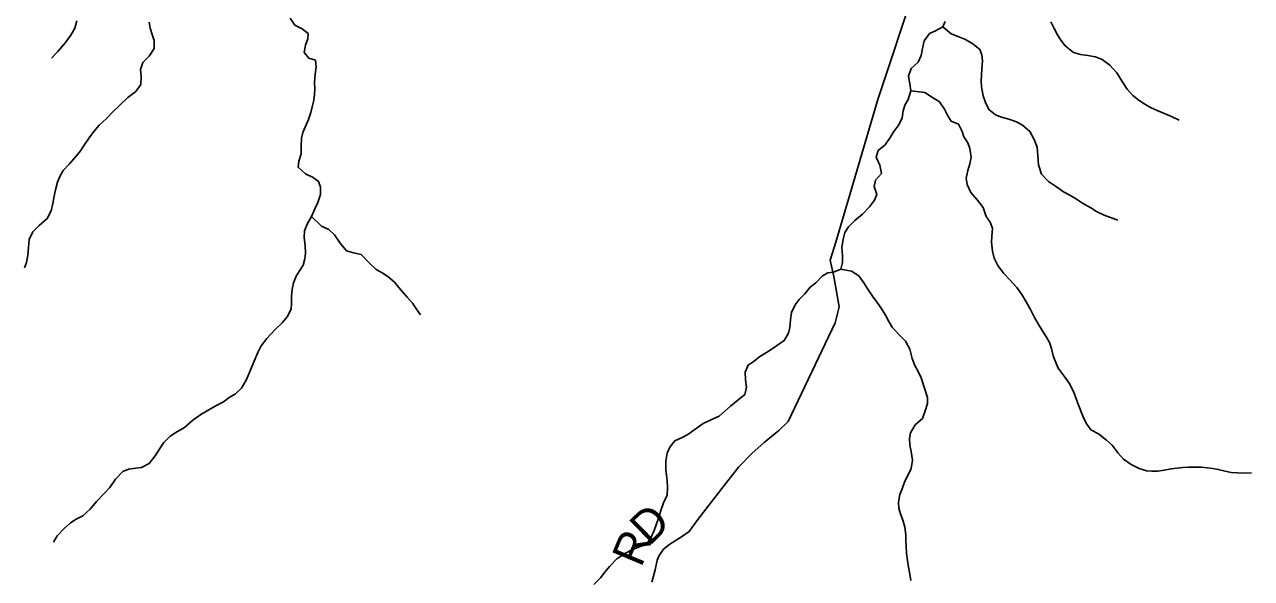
# Model space of a CAD drawing. Extents: x 1578669 to 1989827, y 208020 to 553079.
# Drawn here: x 1734646 to 1745916, y 388207 to 393294 of the extents above; entities that cross this region are included whole.
import ezdxf

# ---------------------------------------------------------------- set-up
doc = ezdxf.new("R2010")
doc.units = 0
for name, color, linetype in [('GM_X_Minor_River', 7, 'Continuous'), ('GM_X_Township_Road', 7, 'Continuous'), ('GM_X_Township_Road_Text', 7, 'Continuous')]:
    doc.layers.add(name, color=color, linetype=linetype)

msp = doc.modelspace()

# ---------------------------------------------------------------- linework, layer by layer
at = {"layer": 'GM_X_Minor_River'}
for points in [[(1735127, 393328), (1735107, 393260), (1735071, 393196), (1735021, 393128), (1734953, 393047), (1734895, 392985)], [(1737086, 393351), (1737129, 393287), (1737195, 393255), (1737251, 393213), (1737247, 393163), (1737227, 393105), (1737213, 393038), (1737256, 392984), (1737318, 392967), (1737326, 392906), (1737314, 392838), (1737310, 392758), (1737312, 392706), (1737308, 392650), (1737303, 392600), (1737289, 392538), (1737275, 392487), (1737253, 392423), (1737233, 392373), (1737201, 392301), (1737189, 392249), (1737187, 392177), (1737188, 392108), (1737166, 392038), (1737158, 391984), (1737228, 391924), (1737296, 391890), (1737347, 391852), (1737363, 391800), (1737363, 391732), (1737341, 391660), (1737313, 391600), (1737283, 391532), (1737245, 391467), (1737219, 391399), (1737214, 391339), (1737224, 391261), (1737228, 391195), (1737222, 391143), (1737206, 391085), (1737172, 391032), (1737140, 390982), (1737116, 390922), (1737103, 390862), (1737097, 390802), (1737099, 390736), (1737095, 390681), (1737059, 390611), (1737011, 390555), (1736947, 390493), (1736871, 390412), (1736819, 390344), (1736790, 390282)], [(1735792, 393317), (1735800, 393262), (1735814, 393212), (1735837, 393146), (1735837, 393074), (1735791, 393004), (1735731, 392946), (1735711, 392881), (1735717, 392817), (1735715, 392743), (1735668, 392679), (1735594, 392625), (1735514, 392548), (1735460, 392496), (1735400, 392430), (1735330, 392371), (1735282, 392313), (1735240, 392253), (1735194, 392186), (1735160, 392134), (1735120, 392084), (1735060, 392016), (1735000, 391953), (1734970, 391897), (1734950, 391845), (1734931, 391775), (1734919, 391717), (1734907, 391651), (1734889, 391582), (1734855, 391512), (1734781, 391448), (1734721, 391389), (1734687, 391321), (1734681, 391245), (1734676, 391177), (1734664, 391109), (1734646, 391059)], [(1743103, 393323), (1743081, 393273), (1743009, 393232), (1742959, 393212), (1742909, 393144), (1742893, 393074), (1742881, 393011), (1742853, 392947), (1742791, 392889), (1742767, 392821), (1742778, 392749), (1742788, 392685), (1742762, 392606), (1742732, 392552), (1742718, 392500), (1742706, 392436), (1742676, 392374), (1742632, 392311), (1742597, 392255), (1742551, 392189), (1742487, 392137), (1742469, 392076), (1742503, 392002), (1742517, 391926), (1742463, 391866), (1742449, 391806), (1742476, 391732), (1742452, 391680), (1742406, 391619), (1742344, 391551), (1742272, 391493), (1742216, 391436), (1742180, 391384)], [(1743081, 393273), (1743159, 393209), (1743229, 393181), (1743290, 393155), (1743358, 393117), (1743420, 393065), (1743440, 393015), (1743444, 392961), (1743438, 392885), (1743435, 392831), (1743433, 392775), (1743435, 392723), (1743451, 392640), (1743473, 392578), (1743505, 392514), (1743566, 392464), (1743620, 392443), (1743686, 392425), (1743758, 392401), (1743812, 392371), (1743881, 392313), (1743919, 392239), (1743947, 392169), (1743953, 392089), (1743960, 392007), (1743986, 391919), (1744052, 391851), (1744126, 391803), (1744189, 391759), (1744241, 391729), (1744299, 391695), (1744363, 391653), (1744441, 391611), (1744492, 391577), (1744564, 391542), (1744688, 391498)], [(1744074, 393318), (1744101, 393264), (1744135, 393200), (1744165, 393150), (1744205, 393098), (1744280, 393036), (1744346, 393020), (1744412, 393010), (1744482, 392996), (1744544, 392972), (1744614, 392920), (1744679, 392850), (1744727, 392772), (1744773, 392700), (1744825, 392641), (1744884, 392597), (1744936, 392563), (1744990, 392531), (1745050, 392503), (1745122, 392475), (1745187, 392447), (1745251, 392415)], [(1742788, 392685), (1742916, 392669), (1742986, 392623), (1743049, 392585), (1743097, 392517), (1743127, 392457), (1743157, 392405), (1743225, 392379), (1743260, 392313), (1743274, 392263), (1743310, 392209), (1743330, 392155), (1743340, 392077), (1743328, 392015), (1743311, 391953), (1743295, 391882), (1743303, 391826), (1743337, 391750), (1743399, 391680), (1743452, 391614), (1743480, 391532), (1743516, 391478), (1743536, 391424), (1743530, 391348), (1743527, 391294), (1743537, 391214), (1743553, 391148), (1743585, 391082), (1743637, 391012), (1743696, 390948), (1743760, 390878), (1743806, 390814), (1743846, 390748), (1743887, 390676), (1743923, 390602), (1743957, 390544), (1743999, 390476), (1744034, 390424), (1744060, 390374), (1744078, 390318), (1744096, 390252), (1744118, 390190), (1744141, 390138), (1744195, 390064), (1744241, 390000), (1744281, 389924), (1744299, 389874), (1744318, 389822), (1744370, 389692), (1744398, 389634), (1744442, 389572), (1744511, 389534), (1744585, 389476), (1744637, 389430), (1744691, 389358), (1744740, 389304), (1744810, 389254), (1744884, 389216), (1744952, 389194), (1745002, 389191), (1745056, 389193), (1745115, 389201), (1745177, 389215), (1745231, 389221), (1745285, 389225), (1745339, 389228), (1745457, 389228), (1745509, 389224), (1745561, 389216), (1745611, 389208), (1745675, 389193), (1745730, 389181), (1745788, 389177), (1745866, 389175), (1745916, 389177)], [(1737283, 391532), (1737374, 391442), (1737440, 391412), (1737494, 391362), (1737546, 391286), (1737603, 391216), (1737669, 391198), (1737739, 391182), (1737815, 391102), (1737875, 391044), (1737930, 391015), (1737984, 390979), (1738044, 390927), (1738098, 390861), (1738161, 390789), (1738209, 390735), (1738247, 390679), (1738283, 390627)], [(1742180, 391384), (1742164, 391324), (1742154, 391246), (1742159, 391174), (1742159, 391108), (1742143, 391047), (1742077, 391021), (1742025, 391013), (1741975, 390985), (1741915, 390922), (1741863, 390882), (1741813, 390820), (1741761, 390770), (1741725, 390720), (1741691, 390649), (1741683, 390583), (1741675, 390513), (1741663, 390461), (1741624, 390393), (1741552, 390344), (1741478, 390292), (1741400, 390244), (1741348, 390201), (1741294, 390167), (1741266, 390101), (1741268, 390031), (1741278, 389963), (1741262, 389895), (1741198, 389844), (1741130, 389788), (1741078, 389742), (1741026, 389698), (1740950, 389665), (1740878, 389629), (1740814, 389583), (1740740, 389528), (1740688, 389502), (1740618, 389470), (1740572, 389414), (1740550, 389357), (1740536, 389283), (1740537, 389209), (1740543, 389157), (1740549, 389107), (1740553, 389039), (1740549, 388973), (1740515, 388900), (1740490, 388832), (1740466, 388752), (1740448, 388698), (1740428, 388646), (1740396, 388575), (1740360, 388523), (1740284, 388495), (1740212, 388465), (1740150, 388430), (1740088, 388386), (1740020, 388316), (1739976, 388266), (1739936, 388213), (1739874, 388151)], [(1742143, 391047), (1742241, 391028), (1742309, 390986), (1742355, 390922), (1742386, 390872), (1742434, 390798), (1742478, 390742), (1742514, 390688), (1742555, 390624), (1742585, 390568), (1742617, 390516), (1742677, 390448), (1742739, 390386), (1742778, 390314), (1742798, 390228), (1742824, 390164), (1742850, 390114), (1742881, 390050)], [(1736790, 390282), (1736756, 390203), (1736732, 390143), (1736710, 390091), (1736682, 390027), (1736640, 389955), (1736584, 389902), (1736526, 389868), (1736474, 389830), (1736398, 389790), (1736338, 389755), (1736264, 389713), (1736192, 389661), (1736114, 389594), (1736036, 389548), (1735984, 389514), (1735924, 389456), (1735890, 389401), (1735846, 389333), (1735790, 389263), (1735720, 389226), (1735668, 389220), (1735602, 389212), (1735550, 389188), (1735482, 389118), (1735428, 389043), (1735378, 388987), (1735308, 388913), (1735249, 388844), (1735181, 388782), (1735119, 388750), (1735069, 388717), (1735011, 388667), (1734945, 388597), (1734911, 388541)], [(1742881, 390050), (1742939, 389868), (1742939, 389813), (1742919, 389745), (1742894, 389677), (1742828, 389617), (1742784, 389545), (1742776, 389492), (1742778, 389432), (1742790, 389372), (1742802, 389292), (1742791, 389218), (1742765, 389164), (1742733, 389100), (1742707, 389031), (1742687, 388979), (1742675, 388909), (1742677, 388853), (1742693, 388801), (1742716, 388733), (1742732, 388677), (1742742, 388607), (1742742, 388557), (1742744, 388506), (1742746, 388438), (1742757, 388372), (1742767, 388310), (1742777, 388246), (1742787, 388188)]]:
    msp.add_lwpolyline(points, dxfattribs=at)
at = {"layer": 'GM_X_Township_Road'}
msp.add_lwpolyline([(1740407, 388174), (1740438, 388285), (1740458, 388375), (1740474, 388417), (1740514, 388475), (1740574, 388523), (1740682, 388589), (1740752, 388637), (1740830, 388748), (1741071, 389061), (1741207, 389231), (1741327, 389353), (1741439, 389456), (1741575, 389566), (1741659, 389648), (1742093, 390554), (1742129, 390700), (1742079, 390981), (1742045, 391131), (1742099, 391294), (1742485, 392604), (1742826, 393639)], dxfattribs=at)

# ---------------------------------------------------------------- texts
at = {"layer": 'GM_X_Township_Road_Text'}
for s, rotation, p in [('D', 44.2942, (1740388, 388502)), ('R', 67.2832, (1740310, 388301))]:
    msp.add_text(s, height=300, rotation=rotation, dxfattribs=at).set_placement(p)

doc.saveas('drawing.dxf')
